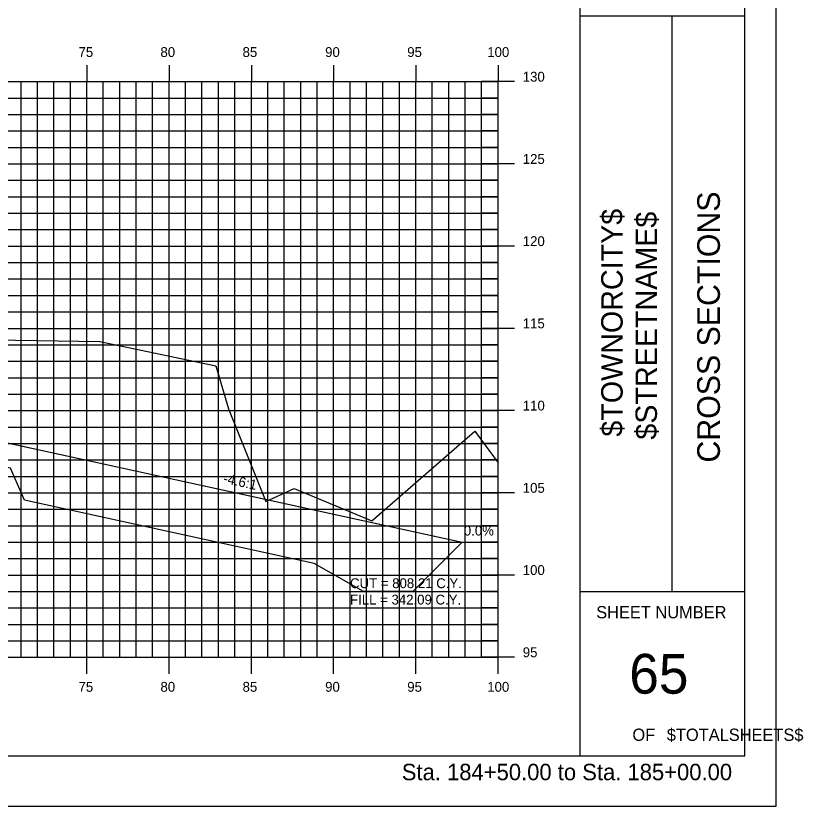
# Model space of a CAD drawing. Extents: x 850598 to 870284, y 366541 to 366651.
# Drawn here: x 860478.87 to 860526.73, y 366541.17 to 366589.23 of the extents above; entities that cross this region are included whole.
import ezdxf

# ---------------------------------------------------------------- set-up
doc = ezdxf.new("R2010")
doc.units = 0
for name, color, linetype in [('ANNOTATION', 7, 'Continuous'), ('BORDER', 7, 'Continuous'), ('D_Drainage_RipRap', 7, 'Continuous'), ('D_Roadway_Centerline', 7, 'Continuous'), ('D_Roadway_SlopeLines', 7, 'Continuous'), ('D_Text_Standard', 7, 'Continuous'), ('H_V ANNOTATION', 7, 'Continuous'), ('HIGHWAY_TITLE', 7, 'Continuous'), ('MAJOR', 7, 'Continuous'), ('MINOR', 7, 'Continuous'), ('PLOT BOUNDARY', 7, 'Continuous'), ('S_Roadway_Centerline', 7, 'Continuous')]:
    doc.layers.add(name, color=color, linetype=linetype)

msp = doc.modelspace()

# ---------------------------------------------------------------- linework, layer by layer
at = {"layer": 'BORDER'}
for p, q in [((860513.185, 366544.225), (860513.185, 366649.225)), ((860523.185, 366544.225), (860523.185, 366649.225)), ((860513.185, 366589.228), (860523.185, 366589.228)), ((860518.776, 366554.228), (860518.776, 366589.228)), ((860513.185, 366554.228), (860523.185, 366554.228)), ((860363.185, 366544.225), (860523.185, 366544.225))]:
    msp.add_line(p, q, dxfattribs=at)
at = {"layer": 'D_Drainage_RipRap'}
msp.add_lwpolyline([(860478.54, 366563.225), (860496.149, 366559.379), (860506.011, 366557.225), (860503.011, 366554.225), (860500.011, 366554.225), (860497.011, 366555.929), (860479.402, 366559.775), (860478.54, 366561.725), (860431.185, 366572.068), (860431.185, 366573.568)], close=True, dxfattribs=at)
at = {"layer": 'D_Roadway_Centerline'}
msp.add_lwpolyline([(860373.103, 366567.259), (860379.185, 366570.3), (860385.44, 366573.427), (860389.185, 366575.3), (860391.185, 366575.42), (860397.185, 366575.78), (860408.185, 366576.11), (860419.185, 366575.928), (860423.185, 366575.688), (860425.185, 366575.568), (860431.185, 366573.568), (860478.54, 366563.225), (860496.149, 366559.379), (860506.011, 366557.225), (860508.185, 366557.225)], dxfattribs=at)
at = {"layer": 'D_Roadway_SlopeLines'}
msp.add_lwpolyline([(860431.185, 366573.568), (860506.011, 366557.225), (860506.011, 366557.225)], dxfattribs=at)
at = {"layer": 'MAJOR'}
for p, q in [((860483.185, 366586.227), (860483.185, 366585.225)), ((860483.185, 366586.227), (860483.185, 366585.225)), ((860488.185, 366586.227), (860488.185, 366585.225)), ((860488.185, 366586.227), (860488.185, 366585.225)), ((860493.185, 366586.227), (860493.185, 366585.225)), ((860493.185, 366586.227), (860493.185, 366585.225)), ((860498.185, 366586.227), (860498.185, 366585.225)), ((860498.185, 366586.227), (860498.185, 366585.225)), ((860503.185, 366586.227), (860503.185, 366585.225)), ((860503.185, 366586.227), (860503.185, 366585.225)), ((860508.185, 366586.227), (860508.185, 366585.225)), ((860508.185, 366586.227), (860508.185, 366585.225)), ((860368.185, 366585.225), (860508.185, 366585.225)), ((860368.185, 366585.225), (860508.185, 366585.225)), ((860368.185, 366585.225), (860508.185, 366585.225)), ((860368.185, 366585.225), (860508.185, 366585.225)), ((860483.185, 366550.225), (860483.185, 366585.225)), ((860483.185, 366550.225), (860483.185, 366585.225)), ((860488.185, 366550.225), (860488.185, 366585.225)), ((860488.185, 366550.225), (860488.185, 366585.225)), ((860493.185, 366550.225), (860493.185, 366585.225)), ((860493.185, 366550.225), (860493.185, 366585.225)), ((860498.185, 366550.225), (860498.185, 366585.225)), ((860498.185, 366550.225), (860498.185, 366585.225)), ((860503.185, 366550.225), (860503.185, 366585.225)), ((860503.185, 366550.225), (860503.185, 366585.225)), ((860509.187, 366585.225), (860507.183, 366585.225)), ((860509.187, 366585.225), (860507.183, 366585.225)), ((860508.185, 366550.225), (860508.185, 366585.225)), ((860508.185, 366550.225), (860508.185, 366585.225)), ((860508.185, 366550.225), (860508.185, 366585.225)), ((860508.185, 366550.225), (860508.185, 366585.225)), ((860368.185, 366580.225), (860508.185, 366580.225)), ((860368.185, 366580.225), (860508.185, 366580.225)), ((860509.187, 366580.225), (860507.183, 366580.225)), ((860509.187, 366580.225), (860507.183, 366580.225)), ((860368.185, 366575.225), (860508.185, 366575.225)), ((860368.185, 366575.225), (860508.185, 366575.225)), ((860509.187, 366575.225), (860507.183, 366575.225)), ((860509.187, 366575.225), (860507.183, 366575.225)), ((860368.185, 366570.225), (860508.185, 366570.225)), ((860368.185, 366570.225), (860508.185, 366570.225)), ((860509.187, 366570.225), (860507.183, 366570.225)), ((860509.187, 366570.225), (860507.183, 366570.225)), ((860368.185, 366565.225), (860508.185, 366565.225)), ((860368.185, 366565.225), (860508.185, 366565.225)), ((860509.187, 366565.225), (860507.183, 366565.225)), ((860509.187, 366565.225), (860507.183, 366565.225)), ((860368.185, 366560.225), (860508.185, 366560.225)), ((860368.185, 366560.225), (860508.185, 366560.225)), ((860509.187, 366560.225), (860507.183, 366560.225)), ((860509.187, 366560.225), (860507.183, 366560.225)), ((860368.185, 366555.225), (860508.185, 366555.225)), ((860368.185, 366555.225), (860508.185, 366555.225)), ((860509.187, 366555.225), (860507.183, 366555.225)), ((860509.187, 366555.225), (860507.183, 366555.225)), ((860368.185, 366550.225), (860508.185, 366550.225)), ((860368.185, 366550.225), (860508.185, 366550.225)), ((860368.185, 366550.225), (860508.185, 366550.225)), ((860368.185, 366550.225), (860508.185, 366550.225)), ((860483.185, 366549.223), (860483.185, 366550.225)), ((860483.185, 366549.223), (860483.185, 366550.225)), ((860488.185, 366549.223), (860488.185, 366550.225)), ((860488.185, 366549.223), (860488.185, 366550.225)), ((860493.185, 366549.223), (860493.185, 366550.225)), ((860493.185, 366549.223), (860493.185, 366550.225)), ((860498.185, 366549.223), (860498.185, 366550.225)), ((860498.185, 366549.223), (860498.185, 366550.225)), ((860503.185, 366549.223), (860503.185, 366550.225)), ((860503.185, 366549.223), (860503.185, 366550.225)), ((860509.187, 366550.225), (860507.183, 366550.225)), ((860509.187, 366550.225), (860507.183, 366550.225)), ((860508.185, 366549.223), (860508.185, 366550.225)), ((860508.185, 366549.223), (860508.185, 366550.225))]:
    msp.add_line(p, q, dxfattribs=at)
at = {"layer": 'MINOR'}
for p, q in [((860479.185, 366550.225), (860479.185, 366585.225)), ((860479.185, 366550.225), (860479.185, 366585.225)), ((860480.185, 366550.225), (860480.185, 366585.225)), ((860480.185, 366550.225), (860480.185, 366585.225)), ((860481.185, 366550.225), (860481.185, 366585.225)), ((860481.185, 366550.225), (860481.185, 366585.225)), ((860482.185, 366550.225), (860482.185, 366585.225)), ((860482.185, 366550.225), (860482.185, 366585.225)), ((860484.185, 366550.225), (860484.185, 366585.225)), ((860484.185, 366550.225), (860484.185, 366585.225)), ((860485.185, 366550.225), (860485.185, 366585.225)), ((860485.185, 366550.225), (860485.185, 366585.225)), ((860486.185, 366550.225), (860486.185, 366585.225)), ((860486.185, 366550.225), (860486.185, 366585.225)), ((860487.185, 366550.225), (860487.185, 366585.225)), ((860487.185, 366550.225), (860487.185, 366585.225)), ((860489.185, 366550.225), (860489.185, 366585.225)), ((860489.185, 366550.225), (860489.185, 366585.225)), ((860490.185, 366550.225), (860490.185, 366585.225)), ((860490.185, 366550.225), (860490.185, 366585.225)), ((860491.185, 366550.225), (860491.185, 366585.225)), ((860491.185, 366550.225), (860491.185, 366585.225)), ((860492.185, 366550.225), (860492.185, 366585.225)), ((860492.185, 366550.225), (860492.185, 366585.225)), ((860494.185, 366550.225), (860494.185, 366585.225)), ((860494.185, 366550.225), (860494.185, 366585.225)), ((860495.185, 366550.225), (860495.185, 366585.225)), ((860495.185, 366550.225), (860495.185, 366585.225)), ((860496.185, 366550.225), (860496.185, 366585.225)), ((860496.185, 366550.225), (860496.185, 366585.225)), ((860497.185, 366550.225), (860497.185, 366585.225)), ((860497.185, 366550.225), (860497.185, 366585.225)), ((860499.185, 366550.225), (860499.185, 366585.225)), ((860499.185, 366550.225), (860499.185, 366585.225)), ((860500.185, 366550.225), (860500.185, 366585.225)), ((860500.185, 366550.225), (860500.185, 366585.225)), ((860501.185, 366550.225), (860501.185, 366585.225)), ((860501.185, 366550.225), (860501.185, 366585.225)), ((860502.185, 366550.225), (860502.185, 366585.225)), ((860502.185, 366550.225), (860502.185, 366585.225)), ((860504.185, 366550.225), (860504.185, 366585.225)), ((860504.185, 366550.225), (860504.185, 366585.225)), ((860505.185, 366550.225), (860505.185, 366585.225)), ((860505.185, 366550.225), (860505.185, 366585.225)), ((860506.185, 366550.225), (860506.185, 366585.225)), ((860506.185, 366550.225), (860506.185, 366585.225)), ((860507.185, 366550.225), (860507.185, 366585.225)), ((860507.185, 366550.225), (860507.185, 366585.225)), ((860368.185, 366584.225), (860508.185, 366584.225)), ((860368.185, 366584.225), (860508.185, 366584.225)), ((860508.185, 366584.225), (860507.183, 366584.225)), ((860508.185, 366584.225), (860507.183, 366584.225)), ((860368.185, 366583.225), (860508.185, 366583.225)), ((860368.185, 366583.225), (860508.185, 366583.225)), ((860508.185, 366583.225), (860507.183, 366583.225)), ((860508.185, 366583.225), (860507.183, 366583.225)), ((860368.185, 366582.225), (860508.185, 366582.225)), ((860368.185, 366582.225), (860508.185, 366582.225)), ((860508.185, 366582.225), (860507.183, 366582.225)), ((860508.185, 366582.225), (860507.183, 366582.225)), ((860368.185, 366581.225), (860508.185, 366581.225)), ((860368.185, 366581.225), (860508.185, 366581.225)), ((860508.185, 366581.225), (860507.183, 366581.225)), ((860508.185, 366581.225), (860507.183, 366581.225)), ((860368.185, 366579.225), (860508.185, 366579.225)), ((860368.185, 366579.225), (860508.185, 366579.225)), ((860508.185, 366579.225), (860507.183, 366579.225)), ((860508.185, 366579.225), (860507.183, 366579.225)), ((860368.185, 366578.225), (860508.185, 366578.225)), ((860368.185, 366578.225), (860508.185, 366578.225)), ((860508.185, 366578.225), (860507.183, 366578.225)), ((860508.185, 366578.225), (860507.183, 366578.225)), ((860368.185, 366577.225), (860508.185, 366577.225)), ((860368.185, 366577.225), (860508.185, 366577.225)), ((860508.185, 366577.225), (860507.183, 366577.225)), ((860508.185, 366577.225), (860507.183, 366577.225)), ((860368.185, 366576.225), (860508.185, 366576.225)), ((860368.185, 366576.225), (860508.185, 366576.225)), ((860508.185, 366576.225), (860507.183, 366576.225)), ((860508.185, 366576.225), (860507.183, 366576.225)), ((860368.185, 366574.225), (860508.185, 366574.225)), ((860368.185, 366574.225), (860508.185, 366574.225)), ((860508.185, 366574.225), (860507.183, 366574.225)), ((860508.185, 366574.225), (860507.183, 366574.225)), ((860368.185, 366573.225), (860508.185, 366573.225)), ((860368.185, 366573.225), (860508.185, 366573.225)), ((860508.185, 366573.225), (860507.183, 366573.225)), ((860508.185, 366573.225), (860507.183, 366573.225)), ((860368.185, 366572.225), (860508.185, 366572.225)), ((860368.185, 366572.225), (860508.185, 366572.225)), ((860508.185, 366572.225), (860507.183, 366572.225)), ((860508.185, 366572.225), (860507.183, 366572.225)), ((860368.185, 366571.225), (860508.185, 366571.225)), ((860368.185, 366571.225), (860508.185, 366571.225)), ((860508.185, 366571.225), (860507.183, 366571.225)), ((860508.185, 366571.225), (860507.183, 366571.225)), ((860368.185, 366569.225), (860508.185, 366569.225)), ((860368.185, 366569.225), (860508.185, 366569.225)), ((860508.185, 366569.225), (860507.183, 366569.225)), ((860508.185, 366569.225), (860507.183, 366569.225)), ((860368.185, 366568.225), (860508.185, 366568.225)), ((860368.185, 366568.225), (860508.185, 366568.225)), ((860508.185, 366568.225), (860507.183, 366568.225)), ((860508.185, 366568.225), (860507.183, 366568.225)), ((860368.185, 366567.225), (860508.185, 366567.225)), ((860368.185, 366567.225), (860508.185, 366567.225)), ((860508.185, 366567.225), (860507.183, 366567.225)), ((860508.185, 366567.225), (860507.183, 366567.225)), ((860368.185, 366566.225), (860508.185, 366566.225)), ((860368.185, 366566.225), (860508.185, 366566.225)), ((860508.185, 366566.225), (860507.183, 366566.225)), ((860508.185, 366566.225), (860507.183, 366566.225)), ((860368.185, 366564.225), (860508.185, 366564.225)), ((860368.185, 366564.225), (860508.185, 366564.225)), ((860508.185, 366564.225), (860507.183, 366564.225)), ((860508.185, 366564.225), (860507.183, 366564.225)), ((860368.185, 366563.225), (860508.185, 366563.225)), ((860368.185, 366563.225), (860508.185, 366563.225)), ((860508.185, 366563.225), (860507.183, 366563.225)), ((860508.185, 366563.225), (860507.183, 366563.225)), ((860368.185, 366562.225), (860508.185, 366562.225)), ((860368.185, 366562.225), (860508.185, 366562.225)), ((860508.185, 366562.225), (860507.183, 366562.225)), ((860508.185, 366562.225), (860507.183, 366562.225)), ((860368.185, 366561.225), (860508.185, 366561.225)), ((860368.185, 366561.225), (860508.185, 366561.225)), ((860508.185, 366561.225), (860507.183, 366561.225)), ((860508.185, 366561.225), (860507.183, 366561.225)), ((860368.185, 366559.225), (860508.185, 366559.225)), ((860368.185, 366559.225), (860508.185, 366559.225)), ((860508.185, 366559.225), (860507.183, 366559.225)), ((860508.185, 366559.225), (860507.183, 366559.225)), ((860368.185, 366558.225), (860508.185, 366558.225)), ((860368.185, 366558.225), (860508.185, 366558.225)), ((860508.185, 366558.225), (860507.183, 366558.225)), ((860508.185, 366558.225), (860507.183, 366558.225)), ((860368.185, 366557.225), (860508.185, 366557.225)), ((860368.185, 366557.225), (860508.185, 366557.225)), ((860508.185, 366557.225), (860507.183, 366557.225)), ((860508.185, 366557.225), (860507.183, 366557.225)), ((860368.185, 366556.225), (860508.185, 366556.225)), ((860368.185, 366556.225), (860508.185, 366556.225)), ((860508.185, 366556.225), (860507.183, 366556.225)), ((860508.185, 366556.225), (860507.183, 366556.225)), ((860368.185, 366554.225), (860508.185, 366554.225)), ((860368.185, 366554.225), (860508.185, 366554.225)), ((860508.185, 366554.225), (860507.183, 366554.225)), ((860508.185, 366554.225), (860507.183, 366554.225)), ((860368.185, 366553.225), (860508.185, 366553.225)), ((860368.185, 366553.225), (860508.185, 366553.225)), ((860508.185, 366553.225), (860507.183, 366553.225)), ((860508.185, 366553.225), (860507.183, 366553.225)), ((860368.185, 366552.225), (860508.185, 366552.225)), ((860368.185, 366552.225), (860508.185, 366552.225)), ((860508.185, 366552.225), (860507.183, 366552.225)), ((860508.185, 366552.225), (860507.183, 366552.225)), ((860368.185, 366551.225), (860508.185, 366551.225)), ((860368.185, 366551.225), (860508.185, 366551.225)), ((860508.185, 366551.225), (860507.183, 366551.225)), ((860508.185, 366551.225), (860507.183, 366551.225))]:
    msp.add_line(p, q, dxfattribs=at)
at = {"layer": 'PLOT BOUNDARY'}
msp.add_lwpolyline([(860355.092, 366541.166), (860525.092, 366541.166), (860525.092, 366651.166), (860355.092, 366651.166)], close=True, dxfattribs=at)
at = {"layer": 'S_Roadway_Centerline'}
msp.add_lwpolyline([(860420.654, 366574.702), (860431.127, 366575.044), (860431.82, 366575.022), (860441.995, 366574.679), (860442.37, 366574.656), (860446.642, 366574.244), (860446.993, 366574.233), (860447.255, 366574.392), (860448.579, 366573.903), (860453.576, 366571.884), (860457.838, 366570.375), (860463.426, 366570.104), (860464.869, 366569.639), (860476.275, 366569.54), (860483.977, 366569.416), (860491.023, 366567.953), (860491.791, 366565.336), (860494.076, 366559.7), (860495.779, 366560.477), (860500.519, 366558.515), (860506.762, 366563.981), (860508.185, 366562.047)], dxfattribs=at)

# ---------------------------------------------------------------- texts
at = {"layer": 'ANNOTATION'}
msp.add_text('-4.6:1', height=0.6, rotation=347.6795, dxfattribs=at).set_placement((860491.442, 366560.831))
msp.add_text('0.0%', height=0.6, dxfattribs=at).set_placement((860506.103, 366557.625))
at = {"layer": 'BORDER'}
for s, height, rotation, p in [('CROSS SECTIONS', 1.37787, 90, (860521.67, 366562.062)), ('SHEET NUMBER', 0.74527, 360, (860514.151, 366552.592)), ('65', 2.4194, 360, (860516.161, 366548.008)), ('OF', 0.7453, 360, (860516.352, 366545.138)), ('$TOTALSHEETS$', 0.74527, 360, (860518.442, 366545.138))]:
    msp.add_text(s, height=height, rotation=rotation, dxfattribs=at).set_placement(p)
at = {"layer": 'D_Text_Standard'}
for s, p in [('CUT = 808.21 C.Y.', (860499.185, 366554.425)), ('FILL = 342.09 C.Y.', (860499.185, 366553.429))]:
    msp.add_text(s, height=0.6, dxfattribs=at).set_placement(p)
at = {"layer": 'H_V ANNOTATION'}
for s, height, p in [('75', 0.6, (860482.679, 366586.725)), ('80', 0.6, (860487.66, 366586.725)), ('85', 0.6, (860492.652, 366586.725)), ('90', 0.6, (860497.671, 366586.725)), ('95', 0.6, (860502.663, 366586.725)), ('100', 0.6, (860507.527, 366586.725)), ('130', 0.6, (860509.685, 366585.225)), ('125', 0.6, (860509.685, 366580.225)), ('120', 0.6, (860509.685, 366575.225)), ('115', 0.6, (860509.685, 366570.225)), ('110', 0.6, (860509.685, 366565.225)), ('105', 0.6, (860509.685, 366560.225)), ('100', 0.6, (860509.685, 366555.225)), ('95', 0.6, (860509.685, 366550.225)), ('75', 0.6, (860482.679, 366548.125)), ('80', 0.6, (860487.66, 366548.125)), ('85', 0.6, (860492.652, 366548.125)), ('90', 0.6, (860497.671, 366548.125)), ('95', 0.6, (860502.663, 366548.125)), ('100', 0.6, (860507.527, 366548.125)), ('Sta. 184+50.00 to Sta. 185+00.00', 1.0002, (860502.331, 366542.745))]:
    msp.add_text(s, height=height, dxfattribs=at).set_placement(p)
at = {"layer": 'HIGHWAY_TITLE'}
for s, p in [('$TOWNORCITY$', (860515.758, 366563.637)), ('$STREETNAME$', (860517.844, 366563.457))]:
    msp.add_text(s, height=1.30428, rotation=90, dxfattribs=at).set_placement(p)

doc.saveas('drawing.dxf')
